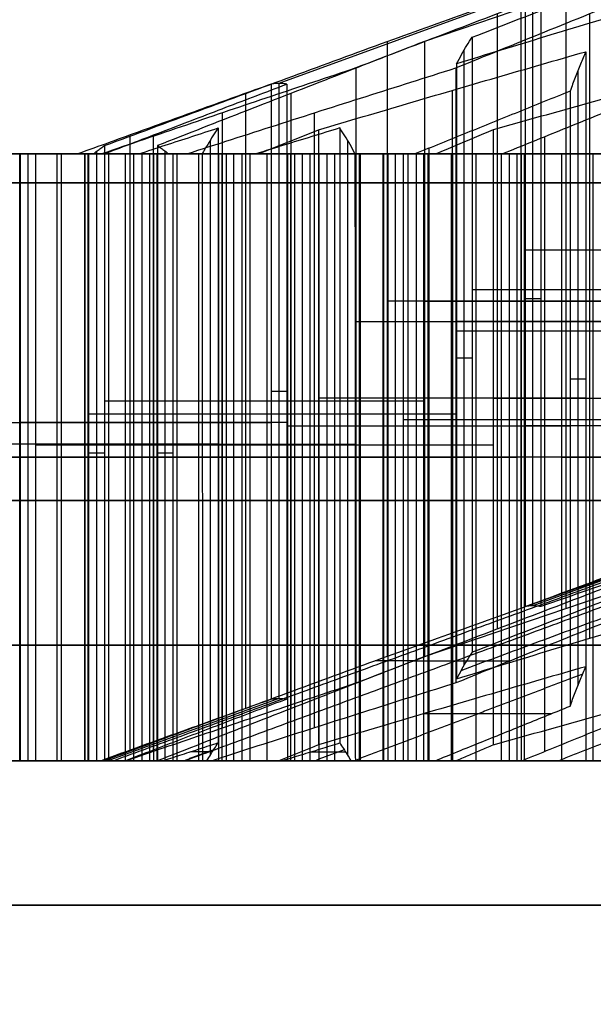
# Model space of a CAD drawing. Header units: centimetres. Extents: x -3.6 to 3.6, y -2.3 to 5.7.
# Tile 551 of 656: x -0.555 to -0.5054, y -1.0261 to -0.9409. Entities that reach past the tile are written whole.
import ezdxf

# ---------------------------------------------------------------- set-up
doc = ezdxf.new("R2010")
doc.units = ezdxf.units.CM
doc.layers.add('Default', color=7, linetype='Continuous', true_color=0x000000)

# ---------------------------------------------------------------- blocks, each defined once
blk = doc.blocks.new('1239X20')
at = {"layer": 'Default'}
for points in [[(-6.98209, 11.63085, -12.13468), (-6.5899, 11.03232, -12.24014), (-5.82124, 9.83014, -12.4822), (-4.71, 8.01986, -12.94249), (-3.99533, 6.81769, -13.31485), (-3.64343, 6.21915, -13.5176)], [(-6.98209, 11.63085, 12.13468), (-6.58989, 11.03231, 12.24015), (-5.82123, 9.83012, 12.4822), (-4.70999, 8.01984, 12.94249), (-3.99533, 6.81768, 13.31485), (-3.64343, 6.21915, 13.5176)]]:
    blk.add_open_spline(points, degree=3, dxfattribs=at)
blk = doc.blocks.new('1838121314')
at = {"layer": 'Default'}
for p, q in [((-5.10614, 13.0161, -0.25161), (-5.32587, 12.93602, -0.26244)), ((-5.11662, 13.01379, 0.14513), (-5.11662, 12.4817, 0.14513)), ((-5.10616, 12.484, -0.25161), (-5.10616, 13.01609, -0.25161)), ((-5.07756, 13.01379, -0.64746), (-5.07756, 12.4817, -0.64746)), ((-5.13692, 12.99618, 0.55713), (-5.13692, 12.4641, 0.55713)), ((-5.05726, 12.99618, -1.05946), (-5.05726, 12.4641, -1.05946)), ((-5.05673, 12.45605, 1.16484), (-5.05673, 12.98814, 1.16484)), ((-5.16552, 12.43292, 0.95298), (-5.16552, 12.96501, 0.95298)), ((-5.06719, 12.94694, 1.56158), (-5.06719, 12.41485, 1.56158)), ((-5.32589, 12.93602, -0.26244), (-5.32589, 12.40393, -0.26244)), ((-5.35449, 12.39527, 0.13341), (-5.35449, 12.92736, 0.13341)), ((-5.31543, 12.39527, -0.65918), (-5.31543, 12.92736, -0.65918)), ((-5.17598, 12.92994, 1.34972), (-5.17598, 12.39785, 1.34972)), ((-5.37479, 12.37844, 0.54541), (-5.37479, 12.91053, 0.54541)), ((-5.29513, 12.37844, -1.07118), (-5.29513, 12.91053, -1.07118)), ((-5.45498, 12.89126, -0.0623), (-5.45498, 12.35917, -0.0623)), ((-5.43468, 12.89126, -0.4743), (-5.43468, 12.35917, -0.4743)), ((-5.09579, 12.3579, 1.95743), (-5.09579, 12.88999, 1.95743)), ((-5.38526, 12.88699, 0.94226), (-5.38526, 12.3549, 0.94226)), ((-5.26653, 12.88698, -1.46714), (-5.26653, 12.3549, -1.46714)), ((-5.57631, 12.875), (-5.5, 12.875)), ((-5.54293, 12.35, 1.53814), (-5.54293, 12.875, 1.53814)), ((-5.51433, 12.87505, 1.14229), (-5.51433, 12.35, 1.14229)), ((-5.49403, 12.875, 0.73029), (-5.49403, 12.35, 0.73029)), ((-5.4935, 12.35, 2.95459), (-5.4935, 12.875, 2.95459)), ((-5.48357, 12.35, 0.33355), (-5.48357, 12.87729, 0.33355)), ((-5.4732, 12.35, 2.54259), (-5.4732, 12.875, 2.54259)), ((-5.44461, 12.875, 2.14674), (-5.44461, 12.35, 2.14674)), ((-5.43415, 12.35, 1.75), (-5.43415, 12.875, 1.75)), ((-5.42422, 12.35, -0.87104), (-5.42422, 12.87729, -0.87104)), ((-5.41385, 12.35, 1.338), (-5.41385, 12.875, 1.338)), ((-5.39562, 12.875, -1.26689), (-5.39562, 12.35, -1.26689)), ((-5.37532, 12.87505, -1.67889), (-5.37532, 12.35, -1.67889)), ((-5.36486, 12.35, -2.07563), (-5.36486, 12.875, -2.07563)), ((-5.33626, 12.875, -2.47148), (-5.33626, 12.35, -2.47148)), ((-5.31596, 12.875, -2.88348), (-5.31596, 12.35, -2.88348)), ((-5.3055, 12.35, -3.28022), (-5.3055, 12.875, -3.28022)), ((-5.28423, 12.35, 3.36216), (-5.28423, 12.875, 3.36216)), ((-5.25608, 12.35, -1.86377), (-5.25608, 12.875, -1.86377)), ((-5.25564, 12.875, 2.96631), (-5.25564, 12.35, 2.96631)), ((-5.23577, 12.35, -2.27577), (-5.23577, 12.875, -2.27577)), ((-5.23533, 12.875, 2.55431), (-5.23533, 12.35, 2.55431)), ((-5.22487, 12.35, 2.15757), (-5.22487, 12.875, 2.15757)), ((-5.20718, 12.875, -2.67162), (-5.20718, 12.35, -2.67162)), ((-5.19672, 12.35, -3.06836), (-5.19672, 12.875, -3.06836)), ((-5.19628, 12.8798, 1.76172), (-5.19628, 12.35, 1.76172)), ((-5.17642, 12.35, -3.48036), (-5.17642, 12.875, -3.48036)), ((-5.17545, 12.35, 3.57402), (-5.17545, 12.875, 3.57402)), ((-5.15515, 12.35, 3.16202), (-5.15515, 12.875, 3.16202)), ((-5.12655, 12.875, 2.76617), (-5.12655, 12.35, 2.76617)), ((-5.11609, 12.35, 2.36943), (-5.11609, 12.875, 2.36943)), ((-4.88183, 12.79164, 0.03478), (-5.11293, 12.79164, -0.11428)), ((-4.85476, 12.79164, -0.51456), (-5.09939, 12.79164, -0.38894)), ((-4.91411, 12.75725, 0.69003), (-5.15875, 12.75725, 0.81565)), ((-5.00107, 12.74753, 0.21966), (-5.23217, 12.74753, 0.0706)), ((-5.19988, 12.74753, -0.58465), (-4.95525, 12.74753, -0.71026)), ((-5.09939, 12.74972, -0.38894), (-5.11293, 12.74972, -0.11428)), ((-5.25924, 12.73006, 0.61994), (-5.0146, 12.73006, 0.49433)), ((-4.94171, 12.73006, -0.98493), (-5.17281, 12.73006, -1.13399)), ((-4.94118, 12.72175, 1.23937), (-5.17228, 12.72175, 1.09031)), ((-5.15875, 12.69835, 0.81565), (-5.17228, 12.69835, 1.09031)), ((-5.07396, 12.68032, 1.69892), (-5.06043, 12.68032, 1.42425)), ((-5.33266, 12.66966, -0.1251), (-5.31913, 12.66966, -0.39977)), ((-5.23217, 12.66119, 0.0706), (-5.47681, 12.66119, 0.19622)), ((-5.19988, 12.66119, -0.58465), (-5.43098, 12.66119, -0.73371)), ((-5.06043, 12.66354, 1.42425), (-5.29153, 12.66354, 1.27519)), ((-5.14052, 12.66354, -1.78924), (-4.89589, 12.66354, -1.91485)), ((-4.6304, 12.65737, -0.22817), (-5.10614, 12.48401, -0.25161)), ((-5.5773, 12.64269, 0.00051), (-5.33266, 12.64269, -0.1251)), ((-5.31913, 12.64269, -0.39977), (-5.55023, 12.64269, -0.54883)), ((-5.25924, 12.64969, 0.61994), (-5.49034, 12.64969, 0.47088)), ((-5.17281, 12.64969, -1.13399), (-5.41745, 12.64969, -1.00837)), ((-4.97347, 12.64487, 1.89462), (-5.21811, 12.64487, 2.02024)), ((-5.3186, 12.63965, 1.82453), (-5.07396, 12.63965, 1.69892)), ((-4.88235, 12.63965, -2.18952), (-5.11346, 12.63965, -2.33857)), ((-5.37848, 12.62372, 0.80482), (-5.60958, 12.62372, 0.65576)), ((-5.29153, 12.62287, 1.27519), (-5.53616, 12.62287, 1.40081)), ((-5.51794, 12.62372, -1.20408), (-5.2733, 12.62372, -1.32969)), ((-5.39202, 12.62372, 1.07959), (-5.37848, 12.62372, 0.80482)), ((-5.14052, 12.62287, -1.78924), (-5.37163, 12.62287, -1.9383)), ((-5.2733, 12.62372, -1.32969), (-5.25976, 12.62372, -1.60447)), ((-5.51794, 12.6125, -1.20408), (-5.74904, 12.6125, -1.35314)), ((-5.49087, 12.6125, -1.75341), (-5.73551, 12.6125, -1.6278)), ((-5.69601, 12.6125, 2.40969), (-5.45137, 12.6125, 2.28408)), ((-5.45858, 12.6125, -2.40867), (-5.68968, 12.6125, -2.55773)), ((-5.43151, 12.6125, -2.958), (-5.67615, 12.6125, -2.83239)), ((-5.43784, 12.6125, 2.00941), (-5.66894, 12.6125, 1.86035)), ((-5.63665, 12.61255, 1.2051), (-5.3922, 12.61255, 1.07958)), ((-5.37795, 12.6125, 3.02912), (-5.60905, 12.6125, 2.88006)), ((-5.35088, 12.6125, 2.47978), (-5.59552, 12.6125, 2.6054)), ((-5.3186, 12.6125, 1.82453), (-5.5497, 12.6125, 1.67547)), ((-5.53616, 12.6125, 1.40081), (-5.5497, 12.6125, 1.67547)), ((-5.25994, 12.61255, -1.60447), (-5.49087, 12.61255, -1.75341)), ((-5.47681, 12.61608, 0.19622), (-5.49034, 12.61608, 0.47088)), ((-5.45858, 12.6125, -2.40867), (-5.21395, 12.6125, -2.53428)), ((-5.45137, 12.6125, 2.28408), (-5.43784, 12.6125, 2.00941)), ((-5.20041, 12.6125, -2.80895), (-5.43151, 12.6125, -2.958)), ((-5.41745, 12.61608, -1.00837), (-5.43098, 12.61608, -0.73371)), ((-5.37795, 12.6125, 3.02912), (-5.13332, 12.6125, 2.90351)), ((-5.35809, 12.6125, -2.21296), (-5.37163, 12.6125, -1.9383)), ((-5.11346, 12.6125, -2.33857), (-5.35809, 12.6125, -2.21296)), ((-5.11978, 12.6125, 2.62884), (-5.35088, 12.6125, 2.47978)), ((-5.29873, 12.6125, -3.41755), (-5.31227, 12.6125, -3.14289)), ((-5.08117, 12.6125, -2.99383), (-5.31227, 12.6125, -3.14289)), ((-5.0541, 12.6125, -3.54316), (-5.29873, 12.6125, -3.41755)), ((-5.27746, 12.6125, 3.22483), (-5.291, 12.6125, 3.49949)), ((-5.0599, 12.6125, 3.64855), (-5.291, 12.6125, 3.49949)), ((-5.03283, 12.6125, 3.09921), (-5.27746, 12.6125, 3.22483)), ((-5.00054, 12.6125, 2.44396), (-5.23164, 12.6125, 2.2949)), ((-5.21811, 12.6125, 2.02024), (-5.23164, 12.6125, 2.2949)), ((-5.21395, 12.6125, -2.53428), (-5.20041, 12.6125, -2.80895)), ((-5.13332, 12.6125, 2.90351), (-5.11978, 12.6125, 2.62884)), ((-5.08117, 12.6125, -2.99383), (-4.83653, 12.6125, -3.11944)), ((-5.0599, 12.6125, 3.64855), (-4.81526, 12.6125, 3.52293)), ((-4.823, 12.6125, -3.39411), (-5.0541, 12.6125, -3.54316)), ((-5.32587, 12.40394, -0.26244), (-5.47388, 12.35, -0.26973)), ((-5.92092, 12.35, 2.13502), (-5.44403, 12.35, 2.13502)), ((-5.86156, 12.35, 0.93043), (-5.40097, 12.35, 0.93043)), ((-5.80221, 12.35, -0.27416), (-5.47366, 12.35, -0.27416)), ((-5.74285, 12.35, -1.47875), (-5.27726, 12.35, -1.47875)), ((-5.68349, 12.35, -2.68334), (-5.2066, 12.35, -2.68334)), ((-5.60286, 12.35, 2.75445), (-5.12597, 12.35, 2.75445)), ((-5.54394, 12.35, 1.55867), (-5.25421, 12.35, 1.55867)), ((-5.5044, 12.35, -1.21103), (-5.5044, 12.35, -1.74647)), ((-5.48414, 12.35, 0.34503), (-5.46965, 12.35, 0.34503)), ((-5.47439, 12.35, 0.48117), (-5.47439, 12.35, 0.25917)), ((-5.44505, 12.35, -2.41562), (-5.44505, 12.35, -2.95106)), ((-5.42373, 12.35, -0.8809), (-5.40926, 12.35, -0.8809)), ((-5.40727, 12.35, -0.89304), (-5.40727, 12.35, -1.0136)), ((-5.37017, 12.35, 1.79127), (-5.37017, 12.35, 1.31557)), ((-5.36492, 12.35, -2.07437), (-5.07278, 12.35, -2.07437)), ((-5.36442, 12.35, 3.02217), (-5.36442, 12.35, 2.48673)), ((-5.30608, 12.35, -3.2685), (-4.82919, 12.35, -3.2685)), ((-5.28481, 12.35, 3.37388), (-4.80792, 12.35, 3.37388)), ((-5.22724, 12.35, 2.20568), (-5.01708, 12.35, 2.20568)), ((-5.1821, 12.35, -1.81606), (-5.1821, 12.35, -2.30333)), ((-5.07814, 12.35, 2.3939), (-5.07814, 12.35, 2.06121)), ((-5.06763, 12.35, -3.00078), (-5.06763, 12.35, -3.53621))]:
    blk.add_line(p, q, dxfattribs=at)
at = {"layer": 'Default', "extrusion": (0, -1, 0)}
for centre, radius, start, end in [((0, 0, -12.875), 6.675, 92.821011, 272.821011), ((0, 0, -12.875), 6.675, 92.821011, 272.821011), ((0, 0, -12.85), 11.225, 93.014661, 273.014661), ((0, 0, -12.85), 10.5875, 90, 270), ((0, 0, -12.575), 6.975, 92.821011, 272.821011), ((0, 0, -12.45), 11.225, 93.014661, 273.014661), ((0, 0, -12.225), 10.5875, 90, 270)]:
    blk.add_arc(centre, radius, start, end, dxfattribs=at)
at = {"layer": 'Default', "extrusion": (0, 1, 0)}
for centre, radius, start, end in [((0, 0, 12.875), 5.5, 359.59109, 4.04889), ((0, 0, 12.875), 5.5, 4.98665, 7.94812), ((0, 0, 12.875), 5.5, 350.30909, 354.76689), ((0, 0, 12.875), 5.5, 346.40986, 349.37133), ((0, 0, 12.875), 5.5, 18.7489, 21.05949), ((0, 0, 12.85), 10.5875, 266.985339, 86.985339), ((0, 0, 12.85), 10.725, 270, 90), ((0, 0, 12.35), 5.48052, 354.87334, 359.48464), ((0, 0, 12.35), 5.48052, 2.07678, 5.1448), ((0, 0, 12.35), 5.48052, 349.21317, 352.2812), ((0, 0, 12.35), 5.48052, 8.12392, 10.53227), ((0, 0, 12.35), 5.48052, 13.64431, 18.71872), ((0, 0, 12.35), 5.48052, 343.8257, 346.23406), ((0, 0, 12.35), 5.48052, 335.63926, 340.71367), ((0, 0, 12.35), 5.48052, 21.03765, 26.02892)]:
    blk.add_arc(centre, radius, start, end, dxfattribs=at)
at = {"layer": 'Default'}
for points, degree in [([(-5.15875, 12.97588, 0.81565), (-5.13159, 12.98644, 0.8017), (-5.07727, 13.00753, 0.77381), (-4.99572, 13.03914, 0.73194), (-4.94132, 13.06018, 0.70401), (-4.91411, 13.0707, 0.69003)], 3), ([(-5.23217, 12.97231, 0.0706), (-5.20651, 12.98156, 0.08715), (-5.15519, 13.00003, 0.12026), (-5.07815, 13.02753, 0.16994), (-5.02677, 13.04576, 0.20308), (-5.00107, 13.05484, 0.21966)], 3), ([(-4.95525, 13.05484, -0.71026), (-4.98245, 13.04576, -0.69629), (-5.03685, 13.02753, -0.66837), (-5.11839, 13.00003, -0.62649), (-5.17272, 12.98156, -0.5986), (-5.19988, 12.97231, -0.58465)], 3), ([(-5.0146, 13.04282, 0.49433), (-5.04182, 13.03247, 0.5083), (-5.09623, 13.01173, 0.53624), (-5.17777, 12.98058, 0.57811), (-5.23209, 12.95978, 0.606), (-5.25924, 12.94938, 0.61994)], 3), ([(-5.17281, 12.94938, -1.13399), (-5.14717, 12.95978, -1.11744), (-5.09585, 12.98058, -1.08435), (-5.01882, 13.01173, -1.03466), (-4.96742, 13.03247, -1.00151), (-4.94171, 13.04282, -0.98493)], 3), ([(-4.94118, 13.02268, 1.23937), (-4.96689, 13.01508, 1.22279), (-5.01829, 12.99975, 1.18964), (-5.09532, 12.9765, 1.13995), (-5.14664, 12.9608, 1.10686), (-5.17228, 12.95291, 1.09031)], 3), ([(-5.11293, 13.01542, -0.11428), (-5.11293, 12.74937, -0.11428), (-5.11293, 12.48333, -0.11428)], 2), ([(-5.09939, 13.01542, -0.38894), (-5.09939, 12.74937, -0.38894), (-5.09939, 12.48333, -0.38894)], 2), ([(-5.17228, 12.95291, 1.09031), (-5.17078, 12.95573, 1.05982), (-5.16777, 12.9612, 0.99881), (-5.16326, 12.96886, 0.90725), (-5.16025, 12.9736, 0.84619), (-5.15875, 12.97588, 0.81565)], 3), ([(-5.15875, 12.97588, 0.81565), (-5.15875, 12.70984, 0.81565), (-5.15875, 12.44379, 0.81565)], 2), ([(-5.47681, 12.88216, 0.19622), (-5.44964, 12.89223, 0.18227), (-5.39529, 12.91233, 0.15436), (-5.31375, 12.94237, 0.11249), (-5.25937, 12.96234, 0.08457), (-5.23217, 12.97231, 0.0706)], 3), ([(-5.19988, 12.97231, -0.58465), (-5.22557, 12.96234, -0.60122), (-5.27695, 12.94237, -0.63436), (-5.35398, 12.91233, -0.68404), (-5.40532, 12.89223, -0.71715), (-5.43098, 12.88216, -0.73371)], 3), ([(-5.23217, 12.97231, 0.0706), (-5.23217, 12.70626, 0.0706), (-5.23217, 12.44022, 0.0706)], 2), ([(-5.19988, 12.97231, -0.58465), (-5.19988, 12.70626, -0.58465), (-5.19988, 12.44022, -0.58465)], 2), ([(-5.29153, 12.89574, 1.27519), (-5.26588, 12.90341, 1.29174), (-5.21456, 12.91865, 1.32483), (-5.13753, 12.94121, 1.37452), (-5.08613, 12.95606, 1.40767), (-5.06043, 12.96343, 1.42425)], 3), ([(-4.89589, 12.96343, -1.91485), (-4.9231, 12.95606, -1.90088), (-4.97751, 12.94121, -1.87294), (-5.05906, 12.91865, -1.83107), (-5.11337, 12.90341, -1.80318), (-5.14052, 12.89574, -1.78924)], 3), ([(-5.06043, 12.96343, 1.42425), (-5.06193, 12.95989, 1.4548), (-5.06494, 12.95264, 1.51588), (-5.06945, 12.94126, 1.60743), (-5.07246, 12.93333, 1.66843), (-5.07396, 12.92929, 1.69892)], 3), ([(-5.06043, 12.96343, 1.42425), (-5.06043, 12.69739, 1.42425), (-5.06043, 12.43134, 1.42425)], 2), ([(-5.25924, 12.94938, 0.61994), (-5.2837, 12.94121, 0.60416), (-5.3326, 12.9248, 0.57262), (-5.40592, 12.90001, 0.52533), (-5.45477, 12.88335, 0.49383), (-5.47918, 12.875, 0.47808)], 3), ([(-5.40564, 12.875, -1.01444), (-5.37979, 12.88335, -1.02771), (-5.32808, 12.90001, -1.05426), (-5.25048, 12.9248, -1.09411), (-5.19871, 12.94121, -1.12069), (-5.17281, 12.94938, -1.13399)], 3), ([(-5.25924, 12.94938, 0.61994), (-5.25924, 12.68333, 0.61994), (-5.25924, 12.41729, 0.61994)], 2), ([(-5.17281, 12.94938, -1.13399), (-5.17281, 12.68333, -1.13399), (-5.17281, 12.41729, -1.13399)], 2), ([(-5.17228, 12.95291, 1.09031), (-5.17228, 12.68686, 1.09031), (-5.17228, 12.42082, 1.09031)], 2), ([(-5.33266, 12.93537, -0.1251), (-5.35126, 12.92869, -0.11555), (-5.38845, 12.91529, -0.09646), (-5.44419, 12.89517, -0.06784), (-5.48131, 12.88173, -0.04878), (-5.49986, 12.875, -0.03925)], 3), ([(-5.47708, 12.875, -0.50164), (-5.45955, 12.88173, -0.49034), (-5.42448, 12.89517, -0.46772), (-5.37183, 12.91529, -0.43376), (-5.3367, 12.92869, -0.41111), (-5.31913, 12.93537, -0.39977)], 3), ([(-5.31913, 12.93537, -0.39977), (-5.32063, 12.93566, -0.36925), (-5.32364, 12.93604, -0.30822), (-5.32815, 12.93604, -0.21666), (-5.33116, 12.93566, -0.15562), (-5.33266, 12.93537, -0.1251)], 3), ([(-5.33266, 12.93537, -0.1251), (-5.33266, 12.66933, -0.1251), (-5.33266, 12.40328, -0.1251)], 2), ([(-5.31913, 12.93537, -0.39977), (-5.31913, 12.66933, -0.39977), (-5.31913, 12.40328, -0.39977)], 2), ([(-5.13264, 12.875, 1.97635), (-5.11496, 12.88219, 1.96727), (-5.07959, 12.89658, 1.94911), (-5.02653, 12.91816, 1.92187), (-4.99116, 12.93255, 1.90371), (-4.97347, 12.93974, 1.89462)], 3), ([(-5.07396, 12.92929, 1.69892), (-5.08887, 12.92326, 1.70657), (-5.11869, 12.9112, 1.72188), (-5.16342, 12.8931, 1.74485), (-5.19324, 12.88103, 1.76016), (-5.20815, 12.875, 1.76782)], 3), ([(-5.07396, 12.92929, 1.69892), (-5.07396, 12.66325, 1.69892), (-5.07396, 12.3972, 1.69892)], 2), ([(-5.44717, 12.875, 0.76052), (-5.43954, 12.8775, 0.76544), (-5.42429, 12.88249, 0.77527), (-5.4014, 12.88997, 0.79004), (-5.38612, 12.89495, 0.79989), (-5.37848, 12.89743, 0.80482)], 3), ([(-5.37848, 12.89743, 0.80482), (-5.37999, 12.89524, 0.83539), (-5.38305, 12.89068, 0.89652), (-5.38735, 12.88334, 0.98813), (-5.39087, 12.8778, 1.04928), (-5.39237, 12.87509, 1.07968)], 3), ([(-5.37848, 12.89743, 0.80482), (-5.37848, 12.63139, 0.80482), (-5.37848, 12.36534, 0.80482)], 2), ([(-5.2733, 12.89743, -1.32969), (-5.28139, 12.89495, -1.32554), (-5.29756, 12.88997, -1.31724), (-5.32179, 12.88249, -1.3048), (-5.33794, 12.8775, -1.29651), (-5.34601, 12.875, -1.29236)], 3), ([(-5.2601, 12.87509, -1.60459), (-5.2616, 12.8778, -1.57419), (-5.26411, 12.88334, -1.51299), (-5.26883, 12.89068, -1.4214), (-5.2718, 12.89524, -1.36026), (-5.2733, 12.89743, -1.32969)], 3), ([(-5.2733, 12.89743, -1.32969), (-5.2733, 12.63139, -1.32969), (-5.2733, 12.36534, -1.32969)], 2), ([(-5.34368, 12.875, 1.30197), (-5.33788, 12.87731, 1.299), (-5.32629, 12.88191, 1.29305), (-5.30891, 12.88883, 1.28412), (-5.29732, 12.89344, 1.27817), (-5.29153, 12.89574, 1.27519)], 3), ([(-5.29153, 12.89574, 1.27519), (-5.29153, 12.6297, 1.27519), (-5.29153, 12.36365, 1.27519)], 2), ([(-5.14052, 12.89574, -1.78924), (-5.146, 12.89344, -1.79277), (-5.15695, 12.88883, -1.79983), (-5.17337, 12.88191, -1.81042), (-5.18432, 12.87731, -1.81748), (-5.18979, 12.875, -1.82102)], 3), ([(-5.14052, 12.89574, -1.78924), (-5.14052, 12.6297, -1.78924), (-5.14052, 12.36365, -1.78924)], 2), ([(-5.48627, 12.875, 0.38834), (-5.48522, 12.87593, 0.367), (-5.48312, 12.8777, 0.32431), (-5.47996, 12.88009, 0.26027), (-5.47786, 12.8815, 0.21757), (-5.47681, 12.88216, 0.19622)], 3), ([(-5.47681, 12.88216, 0.19622), (-5.47681, 12.61612, 0.19622), (-5.47681, 12.35007, 0.19622)], 2), ([(-5.43098, 12.88216, -0.73371), (-5.43098, 12.61612, -0.73371), (-5.43098, 12.35007, -0.73371)], 2), ([(-5.43098, 12.88216, -0.73371), (-5.42993, 12.8815, -0.75506), (-5.42783, 12.88009, -0.79776), (-5.42467, 12.8777, -0.8618), (-5.42257, 12.87593, -0.90449), (-5.42152, 12.875, -0.92583)], 3), ([(-5.55023, 12.875, -0.54883), (-5.67254, 12.875, -0.48602), (-5.79486, 12.875, -0.42321)], 2), ([(-5.74904, 12.875, -1.35314), (-5.63349, 12.875, -1.27861), (-5.51794, 12.875, -1.20408)], 2), ([(-5.49087, 12.875, -1.75341), (-5.61319, 12.875, -1.69061), (-5.73551, 12.875, -1.6278)], 2), ([(-5.69601, 12.875, 2.40969), (-5.57369, 12.875, 2.34688), (-5.45137, 12.875, 2.28408)], 2), ([(-5.68968, 12.875, -2.55773), (-5.57413, 12.875, -2.4832), (-5.45858, 12.875, -2.40867)], 2), ([(-5.43151, 12.875, -2.958), (-5.55383, 12.875, -2.8952), (-5.67615, 12.875, -2.83239)], 2), ([(-5.43784, 12.875, 2.00941), (-5.55339, 12.875, 1.93488), (-5.66894, 12.875, 1.86035)], 2), ([(-5.63665, 12.875, 1.2051), (-5.51451, 12.87505, 1.14239), (-5.39237, 12.87509, 1.07968)], 2), ([(-5.44717, 12.875, 0.76052), (-5.52837, 12.875, 0.70814), (-5.60958, 12.875, 0.65576)], 2), ([(-5.60905, 12.875, 2.88006), (-5.4935, 12.875, 2.95459), (-5.37795, 12.875, 3.02912)], 2), ([(-5.35088, 12.875, 2.47978), (-5.4732, 12.875, 2.54259), (-5.59552, 12.875, 2.6054)], 2), ([(-5.5773, 12.875, 0.00051), (-5.53858, 12.875, -0.01937), (-5.49986, 12.875, -0.03925)], 2), ([(-5.55023, 12.35, -0.54883), (-5.55023, 12.6125, -0.54883), (-5.55023, 12.875, -0.54883)], 2), ([(-5.47708, 12.875, -0.50164), (-5.51365, 12.875, -0.52523), (-5.55023, 12.875, -0.54883)], 2), ([(-5.5497, 12.875, 1.67547), (-5.43415, 12.875, 1.75), (-5.3186, 12.875, 1.82453)], 2), ([(-5.5497, 12.875, 1.67547), (-5.5497, 12.6125, 1.67547), (-5.5497, 12.35, 1.67547)], 2), ([(-5.53616, 12.875, 1.40081), (-5.54293, 12.875, 1.53814), (-5.5497, 12.875, 1.67547)], 2), ([(-5.53616, 12.35, 1.40081), (-5.53616, 12.6125, 1.40081), (-5.53616, 12.875, 1.40081)], 2), ([(-5.34368, 12.875, 1.30197), (-5.43992, 12.875, 1.35139), (-5.53616, 12.875, 1.40081)], 2), ([(-5.51794, 12.875, -1.20408), (-5.43197, 12.875, -1.24822), (-5.34601, 12.875, -1.29236)], 2), ([(-5.51794, 12.875, -1.20408), (-5.51794, 12.6125, -1.20408), (-5.51794, 12.35, -1.20408)], 2), ([(-5.2601, 12.87509, -1.60459), (-5.37549, 12.87505, -1.679), (-5.49087, 12.875, -1.75341)], 2), ([(-5.49087, 12.35, -1.75341), (-5.49087, 12.6125, -1.75341), (-5.49087, 12.875, -1.75341)], 2), ([(-5.49034, 12.35, 0.47088), (-5.49034, 12.6125, 0.47088), (-5.49034, 12.875, 0.47088)], 2), ([(-5.48627, 12.875, 0.38834), (-5.48831, 12.875, 0.42961), (-5.49034, 12.875, 0.47088)], 2), ([(-5.49034, 12.875, 0.47088), (-5.48476, 12.875, 0.47448), (-5.47918, 12.875, 0.47808)], 2), ([(-5.45858, 12.35, -2.40867), (-5.45858, 12.6125, -2.40867), (-5.45858, 12.875, -2.40867)], 2), ([(-5.45858, 12.875, -2.40867), (-5.33626, 12.875, -2.47148), (-5.21395, 12.875, -2.53428)], 2), ([(-5.45137, 12.35, 2.28408), (-5.45137, 12.6125, 2.28408), (-5.45137, 12.875, 2.28408)], 2), ([(-5.45137, 12.875, 2.28408), (-5.44461, 12.875, 2.14674), (-5.43784, 12.875, 2.00941)], 2), ([(-5.43784, 12.875, 2.00941), (-5.43784, 12.6125, 2.00941), (-5.43784, 12.35, 2.00941)], 2), ([(-5.43151, 12.875, -2.958), (-5.43151, 12.6125, -2.958), (-5.43151, 12.35, -2.958)], 2), ([(-5.20041, 12.875, -2.80895), (-5.31596, 12.875, -2.88348), (-5.43151, 12.875, -2.958)], 2), ([(-5.41745, 12.875, -1.00837), (-5.41948, 12.875, -0.9671), (-5.42152, 12.875, -0.92583)], 2), ([(-5.41745, 12.35, -1.00837), (-5.41745, 12.6125, -1.00837), (-5.41745, 12.875, -1.00837)], 2), ([(-5.40564, 12.875, -1.01444), (-5.41154, 12.875, -1.01141), (-5.41745, 12.875, -1.00837)], 2), ([(-5.39237, 12.87509, 1.07968), (-5.38742, 12.87509, 1.1044), (-5.37799, 12.87496, 1.15423), (-5.36122, 12.87501, 1.22816), (-5.34966, 12.875, 1.2774), (-5.34368, 12.875, 1.30197)], 3), ([(-5.39237, 12.87509, 1.07968), (-5.39219, 12.61255, 1.07958), (-5.39202, 12.35, 1.07949)], 2), ([(-5.37795, 12.35, 3.02912), (-5.37795, 12.6125, 3.02912), (-5.37795, 12.875, 3.02912)], 2), ([(-5.37795, 12.875, 3.02912), (-5.25564, 12.875, 2.96631), (-5.13332, 12.875, 2.90351)], 2), ([(-5.37163, 12.875, -1.9383), (-5.28071, 12.875, -1.87966), (-5.18979, 12.875, -1.82102)], 2), ([(-5.37163, 12.875, -1.9383), (-5.37163, 12.6125, -1.9383), (-5.37163, 12.35, -1.9383)], 2), ([(-5.35809, 12.875, -2.21296), (-5.36486, 12.875, -2.07563), (-5.37163, 12.875, -1.9383)], 2), ([(-5.35809, 12.875, -2.21296), (-5.35809, 12.6125, -2.21296), (-5.35809, 12.35, -2.21296)], 2), ([(-5.11346, 12.875, -2.33857), (-5.23577, 12.875, -2.27577), (-5.35809, 12.875, -2.21296)], 2), ([(-5.35088, 12.35, 2.47978), (-5.35088, 12.6125, 2.47978), (-5.35088, 12.875, 2.47978)], 2), ([(-5.11978, 12.875, 2.62884), (-5.23533, 12.875, 2.55431), (-5.35088, 12.875, 2.47978)], 2), ([(-5.3186, 12.875, 1.82453), (-5.26337, 12.875, 1.79617), (-5.20815, 12.875, 1.76782)], 2), ([(-5.3186, 12.875, 1.82453), (-5.3186, 12.6125, 1.82453), (-5.3186, 12.35, 1.82453)], 2), ([(-5.31227, 12.35, -3.14289), (-5.31227, 12.6125, -3.14289), (-5.31227, 12.875, -3.14289)], 2), ([(-5.29873, 12.875, -3.41755), (-5.3055, 12.875, -3.28022), (-5.31227, 12.875, -3.14289)], 2), ([(-5.31227, 12.875, -3.14289), (-5.19672, 12.875, -3.06836), (-5.08117, 12.875, -2.99383)], 2), ([(-5.29873, 12.35, -3.41755), (-5.29873, 12.6125, -3.41755), (-5.29873, 12.875, -3.41755)], 2), ([(-5.0541, 12.875, -3.54316), (-5.17642, 12.875, -3.48036), (-5.29873, 12.875, -3.41755)], 2), ([(-5.291, 12.35, 3.49949), (-5.291, 12.6125, 3.49949), (-5.291, 12.875, 3.49949)], 2), ([(-5.27746, 12.875, 3.22483), (-5.28423, 12.875, 3.36216), (-5.291, 12.875, 3.49949)], 2), ([(-5.291, 12.875, 3.49949), (-5.17545, 12.875, 3.57402), (-5.0599, 12.875, 3.64855)], 2), ([(-5.27746, 12.35, 3.22483), (-5.27746, 12.6125, 3.22483), (-5.27746, 12.875, 3.22483)], 2), ([(-5.03283, 12.875, 3.09921), (-5.15515, 12.875, 3.16202), (-5.27746, 12.875, 3.22483)], 2), ([(-5.18979, 12.875, -1.82102), (-5.19816, 12.875, -1.79715), (-5.2145, 12.87501, -1.74929), (-5.23846, 12.87496, -1.67736), (-5.25274, 12.87509, -1.62871), (-5.2601, 12.87509, -1.60459)], 3), ([(-5.2601, 12.87509, -1.60459), (-5.25994, 12.61255, -1.60447), (-5.25977, 12.35, -1.60436)], 2), ([(-5.23164, 12.875, 2.2949), (-5.11609, 12.875, 2.36943), (-5.00054, 12.875, 2.44396)], 2), ([(-5.23164, 12.875, 2.2949), (-5.23164, 12.6125, 2.2949), (-5.23164, 12.35, 2.2949)], 2), ([(-5.21811, 12.875, 2.02024), (-5.22487, 12.875, 2.15757), (-5.23164, 12.875, 2.2949)], 2), ([(-5.21811, 12.35, 2.02024), (-5.21811, 12.6125, 2.02024), (-5.21811, 12.875, 2.02024)], 2), ([(-5.13264, 12.875, 1.97635), (-5.17537, 12.875, 1.99829), (-5.21811, 12.875, 2.02024)], 2), ([(-5.21395, 12.35, -2.53428), (-5.21395, 12.6125, -2.53428), (-5.21395, 12.875, -2.53428)], 2), ([(-5.21395, 12.875, -2.53428), (-5.20718, 12.875, -2.67162), (-5.20041, 12.875, -2.80895)], 2), ([(-5.20041, 12.35, -2.80895), (-5.20041, 12.6125, -2.80895), (-5.20041, 12.875, -2.80895)], 2), ([(-5.13332, 12.35, 2.90351), (-5.13332, 12.6125, 2.90351), (-5.13332, 12.875, 2.90351)], 2), ([(-5.13332, 12.875, 2.90351), (-5.12655, 12.875, 2.76617), (-5.11978, 12.875, 2.62884)], 2), ([(-5.11978, 12.35, 2.62884), (-5.11978, 12.6125, 2.62884), (-5.11978, 12.875, 2.62884)], 2), ([(-5.11346, 12.35, -2.33857), (-5.11346, 12.6125, -2.33857), (-5.11346, 12.875, -2.33857)], 2), ([(-5.00912, 12.875, -2.27128), (-5.06129, 12.875, -2.30493), (-5.11346, 12.875, -2.33857)], 2), ([(-5.08117, 12.35, -2.99383), (-5.08117, 12.6125, -2.99383), (-5.08117, 12.875, -2.99383)], 2), ([(-5.08117, 12.875, -2.99383), (-4.95885, 12.875, -3.05664), (-4.83653, 12.875, -3.11944)], 2), ([(-5.0599, 12.35, 3.64855), (-5.0599, 12.6125, 3.64855), (-5.0599, 12.875, 3.64855)], 2), ([(-5.0599, 12.875, 3.64855), (-4.93758, 12.875, 3.58574), (-4.81526, 12.875, 3.52293)], 2), ([(-5.0541, 12.35, -3.54316), (-5.0541, 12.6125, -3.54316), (-5.0541, 12.875, -3.54316)], 2), ([(-4.823, 12.875, -3.39411), (-4.93855, 12.875, -3.46864), (-5.0541, 12.875, -3.54316)], 2), ([(-4.68687, 12.60648, 0.91756), (-4.92764, 12.51719, 0.9647), (-5.16841, 12.42789, 1.01184)], 2), ([(-5.11293, 12.48333, -0.11428), (-5.08727, 12.4928, -0.09773), (-5.03594, 12.5117, -0.06462), (-4.95891, 12.53987, -0.01494), (-4.90752, 12.55855, 0.0182), (-4.88183, 12.56786, 0.03478)], 3), ([(-4.85476, 12.56786, -0.51456), (-4.88196, 12.55855, -0.50059), (-4.93635, 12.53987, -0.47266), (-5.0179, 12.5117, -0.43079), (-5.07223, 12.4928, -0.40289), (-5.09939, 12.48333, -0.38894)], 3), ([(-4.91411, 12.53861, 0.69003), (-4.94132, 12.52809, 0.70401), (-4.99572, 12.50705, 0.73194), (-5.07727, 12.47544, 0.77381), (-5.13159, 12.45435, 0.8017), (-5.15875, 12.44379, 0.81565)], 3), ([(-5.00107, 12.52275, 0.21966), (-5.02677, 12.51367, 0.20308), (-5.07815, 12.49544, 0.16994), (-5.15519, 12.46794, 0.12026), (-5.20651, 12.44948, 0.08715), (-5.23217, 12.44022, 0.0706)], 3), ([(-5.19988, 12.44022, -0.58465), (-5.17272, 12.44948, -0.5986), (-5.11839, 12.46794, -0.62649), (-5.03685, 12.49544, -0.66837), (-4.98245, 12.51367, -0.69629), (-4.95525, 12.52275, -0.71026)], 3), ([(-5.0065, 12.51858, 0.32995), (-5.23758, 12.43429, 0.34518), (-5.46866, 12.35, 0.36041)], 2), ([(-4.94983, 12.51859, -0.82013), (-5.17832, 12.4343, -0.85799), (-5.40681, 12.35, -0.89585)], 2), ([(-5.25924, 12.41729, 0.61994), (-5.23209, 12.4277, 0.606), (-5.17777, 12.44849, 0.57811), (-5.09623, 12.47964, 0.53624), (-5.04182, 12.50038, 0.5083), (-5.0146, 12.51073, 0.49433)], 3), ([(-4.94171, 12.51073, -0.98493), (-4.96742, 12.50038, -1.00151), (-5.01882, 12.47964, -1.03466), (-5.09585, 12.44849, -1.08435), (-5.14717, 12.4277, -1.11744), (-5.17281, 12.41729, -1.13399)], 3), ([(-5.17228, 12.42082, 1.09031), (-5.14664, 12.42871, 1.10686), (-5.09532, 12.44441, 1.13995), (-5.01829, 12.46767, 1.18964), (-4.96689, 12.48299, 1.22279), (-4.94118, 12.49059, 1.23937)], 3), ([(-5.09939, 12.48333, -0.38894), (-5.1009, 12.48363, -0.35843), (-5.1039, 12.48403, -0.29739), (-5.10842, 12.48403, -0.20583), (-5.11142, 12.48363, -0.14479), (-5.11293, 12.48333, -0.11428)], 3), ([(-5.23217, 12.44022, 0.0706), (-5.25937, 12.43025, 0.08457), (-5.31375, 12.41028, 0.11249), (-5.39529, 12.38024, 0.15436), (-5.44964, 12.36014, 0.18227), (-5.47681, 12.35007, 0.19622)], 3), ([(-5.43098, 12.35007, -0.73371), (-5.40532, 12.36014, -0.71715), (-5.35398, 12.38024, -0.68404), (-5.27695, 12.41028, -0.63436), (-5.22557, 12.43025, -0.60122), (-5.19988, 12.44022, -0.58465)], 3), ([(-5.15875, 12.44379, 0.81565), (-5.16025, 12.44152, 0.84619), (-5.16326, 12.43677, 0.90725), (-5.16777, 12.42912, 0.99881), (-5.17078, 12.42364, 1.05982), (-5.17228, 12.42082, 1.09031)], 3), ([(-5.06043, 12.43134, 1.42425), (-5.08613, 12.42397, 1.40767), (-5.13753, 12.40912, 1.37452), (-5.21456, 12.38656, 1.32483), (-5.26588, 12.37132, 1.29174), (-5.29153, 12.36365, 1.27519)], 3), ([(-5.14052, 12.36365, -1.78924), (-5.11337, 12.37132, -1.80318), (-5.05906, 12.38656, -1.83107), (-4.97751, 12.40912, -1.87294), (-4.9231, 12.42397, -1.90088), (-4.89589, 12.43134, -1.91485)], 3), ([(-5.07396, 12.3972, 1.69892), (-5.07246, 12.40125, 1.66843), (-5.06945, 12.40917, 1.60743), (-5.06494, 12.42055, 1.51588), (-5.06193, 12.4278, 1.4548), (-5.06043, 12.43134, 1.42425)], 3), ([(-5.06312, 12.4249, 1.47903), (-5.16189, 12.38745, 1.50788), (-5.26066, 12.35, 1.53673)], 2), ([(-4.89313, 12.42477, -1.97074), (-4.98841, 12.38739, -2.00912), (-5.08369, 12.35, -2.04749)], 2), ([(-5.45844, 12.35, 0.49146), (-5.43633, 12.35755, 0.50572), (-5.39209, 12.37261, 0.53426), (-5.32568, 12.39504, 0.57708), (-5.28139, 12.40989, 0.60565), (-5.25924, 12.41729, 0.61994)], 3), ([(-5.17281, 12.41729, -1.13399), (-5.19626, 12.40989, -1.12194), (-5.24315, 12.39504, -1.09787), (-5.31344, 12.37261, -1.06178), (-5.36027, 12.35755, -1.03773), (-5.38368, 12.35, -1.02571)], 3), ([(-5.4803, 12.35, -0.04929), (-5.46392, 12.35594, -0.05771), (-5.43113, 12.3678, -0.07454), (-5.38192, 12.38556, -0.09981), (-5.34908, 12.39738, -0.11667), (-5.33266, 12.40328, -0.1251)], 3), ([(-5.31913, 12.40328, -0.39977), (-5.33464, 12.39738, -0.40978), (-5.36566, 12.38556, -0.42978), (-5.41215, 12.3678, -0.45977), (-5.44312, 12.35594, -0.47974), (-5.4586, 12.35, -0.48973)], 3), ([(-5.33266, 12.40328, -0.1251), (-5.33116, 12.40357, -0.15562), (-5.32815, 12.40395, -0.21666), (-5.32364, 12.40395, -0.30822), (-5.32063, 12.40357, -0.36925), (-5.31913, 12.40328, -0.39977)], 3), ([(-4.97347, 12.40765, 1.89462), (-4.98922, 12.40125, 1.90271), (-5.02072, 12.38844, 1.91889), (-5.06797, 12.36922, 1.94315), (-5.09947, 12.35641, 1.95932), (-5.11522, 12.35, 1.96741)], 3), ([(-5.19063, 12.35, 1.75882), (-5.17767, 12.35525, 1.75217), (-5.15174, 12.36574, 1.73886), (-5.11285, 12.38147, 1.71889), (-5.08693, 12.39196, 1.70557), (-5.07396, 12.3972, 1.69892)], 3), ([(-5.37848, 12.36534, 0.80482), (-5.38371, 12.36364, 0.80145), (-5.39417, 12.36024, 0.7947), (-5.40985, 12.35512, 0.78459), (-5.4203, 12.35171, 0.77785), (-5.42552, 12.35, 0.77448)], 3), ([(-5.38819, 12.35, 1.00178), (-5.38711, 12.35184, 0.97991), (-5.38495, 12.35543, 0.93615), (-5.38172, 12.36055, 0.8705), (-5.37956, 12.36378, 0.82671), (-5.37848, 12.36534, 0.80482)], 3), ([(-5.29153, 12.36365, 1.27519), (-5.29534, 12.36214, 1.27715), (-5.30297, 12.3591, 1.28107), (-5.31441, 12.35455, 1.28695), (-5.32204, 12.35152, 1.29086), (-5.32586, 12.35, 1.29282)], 3), ([(-5.3231, 12.35, -1.30412), (-5.31757, 12.35171, -1.30696), (-5.30651, 12.35512, -1.31264), (-5.28991, 12.36024, -1.32117), (-5.27884, 12.36364, -1.32685), (-5.2733, 12.36534, -1.32969)], 3), ([(-5.2733, 12.36534, -1.32969), (-5.27222, 12.36378, -1.35159), (-5.27007, 12.36055, -1.39537), (-5.26683, 12.35543, -1.46103), (-5.26468, 12.35184, -1.50478), (-5.2636, 12.35, -1.52666)], 3), ([(-5.17296, 12.35, -1.81016), (-5.16935, 12.35152, -1.80783), (-5.16215, 12.35455, -1.80319), (-5.15134, 12.3591, -1.79621), (-5.14413, 12.36214, -1.79157), (-5.14052, 12.36365, -1.78924)], 3), ([(-5.38243, 12.3594, 0.88491), (-5.39517, 12.3547, 0.88701), (-5.40792, 12.35, 0.8891)], 2), ([(-5.26939, 12.35947, -1.40898), (-5.28196, 12.35473, -1.41234), (-5.29452, 12.35, -1.4157)], 2), ([(-5.55023, 12.35, -0.54883), (-5.67254, 12.35, -0.48602), (-5.79486, 12.35, -0.42321)], 2), ([(-5.74904, 12.35, -1.35314), (-5.63349, 12.35, -1.27861), (-5.51794, 12.35, -1.20408)], 2), ([(-5.49087, 12.35, -1.75341), (-5.61319, 12.35, -1.69061), (-5.73551, 12.35, -1.6278)], 2), ([(-5.69601, 12.35, 2.40969), (-5.57369, 12.35, 2.34688), (-5.45137, 12.35, 2.28408)], 2), ([(-5.68968, 12.35, -2.55773), (-5.57413, 12.35, -2.4832), (-5.45858, 12.35, -2.40867)], 2), ([(-5.43151, 12.35, -2.958), (-5.55383, 12.35, -2.8952), (-5.67615, 12.35, -2.83239)], 2), ([(-5.43784, 12.35, 2.00941), (-5.55339, 12.35, 1.93488), (-5.66894, 12.35, 1.86035)], 2), ([(-5.63665, 12.35, 1.2051), (-5.51433, 12.35, 1.14229), (-5.39202, 12.35, 1.07949)], 2), ([(-5.42552, 12.35, 0.77448), (-5.51755, 12.35, 0.71512), (-5.60958, 12.35, 0.65576)], 2), ([(-5.60905, 12.35, 2.88006), (-5.4935, 12.35, 2.95459), (-5.37795, 12.35, 3.02912)], 2), ([(-5.35088, 12.35, 2.47978), (-5.4732, 12.35, 2.54259), (-5.59552, 12.35, 2.6054)], 2), ([(-5.5773, 12.35, 0.00051), (-5.5288, 12.35, -0.02439), (-5.4803, 12.35, -0.04929)], 2), ([(-5.4586, 12.35, -0.48973), (-5.50441, 12.35, -0.51928), (-5.55023, 12.35, -0.54883)], 2), ([(-5.5497, 12.35, 1.67547), (-5.43415, 12.35, 1.75), (-5.3186, 12.35, 1.82453)], 2), ([(-5.53616, 12.35, 1.40081), (-5.54293, 12.35, 1.53814), (-5.5497, 12.35, 1.67547)], 2), ([(-5.32586, 12.35, 1.29282), (-5.43101, 12.35, 1.34681), (-5.53616, 12.35, 1.40081)], 2), ([(-5.51794, 12.35, -1.20408), (-5.42052, 12.35, -1.2541), (-5.3231, 12.35, -1.30412)], 2), ([(-5.25977, 12.35, -1.60436), (-5.37532, 12.35, -1.67889), (-5.49087, 12.35, -1.75341)], 2), ([(-5.47692, 12.35, 0.19861), (-5.48363, 12.35, 0.33475), (-5.49034, 12.35, 0.47088)], 2), ([(-5.49034, 12.35, 0.47088), (-5.47439, 12.35, 0.48117), (-5.45844, 12.35, 0.49146)], 2), ([(-5.47681, 12.35007, 0.19622), (-5.47685, 12.35005, 0.19701), (-5.47688, 12.35002, 0.19781), (-5.47692, 12.35, 0.19861)], 3), ([(-5.45858, 12.35, -2.40867), (-5.33626, 12.35, -2.47148), (-5.21395, 12.35, -2.53428)], 2), ([(-5.45137, 12.35, 2.28408), (-5.44461, 12.35, 2.14674), (-5.43784, 12.35, 2.00941)], 2), ([(-5.20041, 12.35, -2.80895), (-5.31596, 12.35, -2.88348), (-5.43151, 12.35, -2.958)], 2), ([(-5.43087, 12.35, -0.7361), (-5.4309, 12.35002, -0.7353), (-5.43094, 12.35005, -0.7345), (-5.43098, 12.35007, -0.73371)], 3), ([(-5.41745, 12.35, -1.00837), (-5.42416, 12.35, -0.87223), (-5.43087, 12.35, -0.7361)], 2), ([(-5.38368, 12.35, -1.02571), (-5.40057, 12.35, -1.01704), (-5.41745, 12.35, -1.00837)], 2), ([(-5.39202, 12.35, 1.07949), (-5.3901, 12.35, 1.04063), (-5.38819, 12.35, 1.00178)], 2), ([(-5.37795, 12.35, 3.02912), (-5.25564, 12.35, 2.96631), (-5.13332, 12.35, 2.90351)], 2), ([(-5.37163, 12.35, -1.9383), (-5.27229, 12.35, -1.87423), (-5.17296, 12.35, -1.81016)], 2), ([(-5.35809, 12.35, -2.21296), (-5.36486, 12.35, -2.07563), (-5.37163, 12.35, -1.9383)], 2), ([(-5.11346, 12.35, -2.33857), (-5.23577, 12.35, -2.27577), (-5.35809, 12.35, -2.21296)], 2), ([(-5.11978, 12.35, 2.62884), (-5.23533, 12.35, 2.55431), (-5.35088, 12.35, 2.47978)], 2), ([(-5.3186, 12.35, 1.82453), (-5.25461, 12.35, 1.79168), (-5.19063, 12.35, 1.75882)], 2), ([(-5.29873, 12.35, -3.41755), (-5.3055, 12.35, -3.28022), (-5.31227, 12.35, -3.14289)], 2), ([(-5.31227, 12.35, -3.14289), (-5.19672, 12.35, -3.06836), (-5.08117, 12.35, -2.99383)], 2), ([(-5.0541, 12.35, -3.54316), (-5.17642, 12.35, -3.48036), (-5.29873, 12.35, -3.41755)], 2), ([(-5.27746, 12.35, 3.22483), (-5.28423, 12.35, 3.36216), (-5.291, 12.35, 3.49949)], 2), ([(-5.291, 12.35, 3.49949), (-5.17545, 12.35, 3.57402), (-5.0599, 12.35, 3.64855)], 2), ([(-5.03283, 12.35, 3.09921), (-5.15515, 12.35, 3.16202), (-5.27746, 12.35, 3.22483)], 2), ([(-5.2636, 12.35, -1.52666), (-5.26168, 12.35, -1.56551), (-5.25977, 12.35, -1.60436)], 2), ([(-5.23164, 12.35, 2.2949), (-5.11609, 12.35, 2.36943), (-5.00054, 12.35, 2.44396)], 2), ([(-5.21811, 12.35, 2.02024), (-5.22487, 12.35, 2.15757), (-5.23164, 12.35, 2.2949)], 2), ([(-5.11522, 12.35, 1.96741), (-5.16666, 12.35, 1.99382), (-5.21811, 12.35, 2.02024)], 2), ([(-5.21395, 12.35, -2.53428), (-5.20718, 12.35, -2.67162), (-5.20041, 12.35, -2.80895)], 2), ([(-5.13332, 12.35, 2.90351), (-5.12655, 12.35, 2.76617), (-5.11978, 12.35, 2.62884)], 2), ([(-4.99257, 12.35, -2.26061), (-5.05301, 12.35, -2.29959), (-5.11346, 12.35, -2.33857)], 2), ([(-5.08117, 12.35, -2.99383), (-4.95885, 12.35, -3.05664), (-4.83653, 12.35, -3.11944)], 2), ([(-5.0599, 12.35, 3.64855), (-4.93758, 12.35, 3.58574), (-4.81526, 12.35, 3.52293)], 2), ([(-4.823, 12.35, -3.39411), (-4.93855, 12.35, -3.46864), (-5.0541, 12.35, -3.54316)], 2)]:
    blk.add_open_spline(points, degree=degree, dxfattribs=at)
for points, weights in [([(-5.20941, 12.43638, 0.59435), (-5.23889, 12.43638, 0.336), (-5.24266, 12.43638, 0.07599)], [0.999126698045, 0.997943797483, 0.999213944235]), ([(-5.20979, 12.43638, -0.59104), (-5.18048, 12.43638, -0.84942), (-5.12574, 12.43638, -1.10363)], [0.999178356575, 0.997910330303, 0.999095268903]), ([(-5.09011, 12.39067, 1.70721), (-5.15203, 12.39067, 1.52258), (-5.20042, 12.39067, 1.33395)], [0.999657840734, 0.998944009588, 0.999543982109]), ([(-5.38353, 12.35767, 0.90728), (-5.39342, 12.35767, 0.84855), (-5.40204, 12.35767, 0.78963)], [0.999883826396, 0.999861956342, 0.999959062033]), ([(-5.29824, 12.35767, -1.31689), (-5.28387, 12.35767, -1.37469), (-5.26825, 12.35767, -1.43215)], [0.999959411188, 0.999863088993, 0.99988574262])]:
    blk.add_rational_spline(points, weights, degree=2, dxfattribs=at)
blk = doc.blocks.new('R1784XM_ASM22')
at = {"layer": 'Default'}
for name, p in [('1239X20', (0, 0)), ('1838121314', (0, -2.4))]:
    blk.add_blockref(name, p, dxfattribs=at)
blk = doc.blocks.new('F3710XM_ASM')
at = {"layer": 'Default'}
blk.add_blockref('R1784XM_ASM22', (0, -20), dxfattribs=at)

msp = doc.modelspace()

# ---------------------------------------------------------------- block references
at = {"layer": 'Default', "xscale": 0.1, "yscale": 0.1, "zscale": 0.1}
msp.add_blockref('F3710XM_ASM', (0, 0), dxfattribs=at)

doc.saveas('drawing.dxf')
